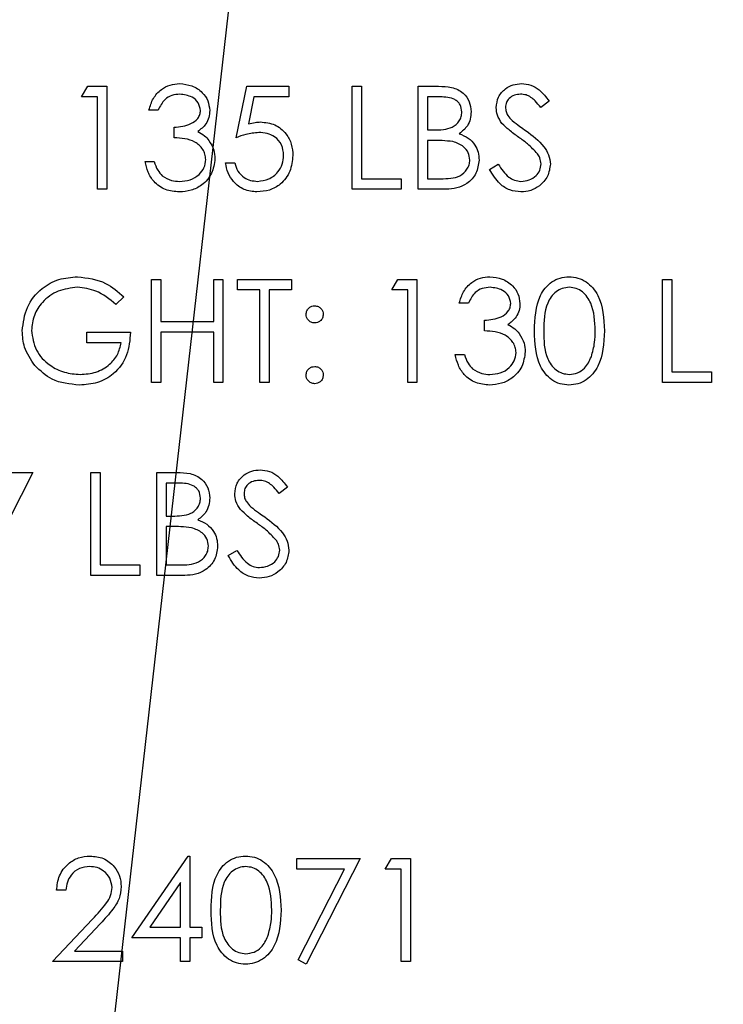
# Model space of a CAD drawing. Header units: inches. Extents: x 1880 to 2363, y -453 to -54.
# Tile 342 of 656: x 2040.766 to 2041.381, y -272.725 to -271.865. Entities that reach past the tile are written whole.
import ezdxf

# ---------------------------------------------------------------- set-up
doc = ezdxf.new("R2010")
doc.units = ezdxf.units.IN
doc.header["$LTSCALE"] = 0.5
doc.header["$MEASUREMENT"] = 0
doc.layers.add('DSS-M-S', color=53, linetype='Continuous')
doc.layers.add('SID-M-S', color=105, linetype='Continuous')

msp = doc.modelspace()

# ---------------------------------------------------------------- linework, layer by layer
at = {"layer": 'DSS-M-S', "linetype": 'Continuous', "lineweight": 25}
for p, q in [((2040.82038, -271.93201), (2040.82567, -271.92278)), ((2040.82567, -271.92278), (2040.84231, -271.92278)), ((2040.84231, -271.92278), (2040.84231, -272.01278)), ((2040.95538, -271.96778), (2040.96461, -271.92278)), ((2040.96461, -271.92278), (2041.00154, -271.92278)), ((2041.00154, -271.92278), (2041.00154, -271.93201)), ((2041.05692, -271.92278), (2041.065, -271.92278)), ((2041.05692, -272.01278), (2041.05692, -271.92278)), ((2041.065, -271.92278), (2041.065, -272.00355)), ((2041.11461, -271.92278), (2041.13218, -271.92278)), ((2041.11461, -272.01278), (2041.11461, -271.92278)), ((2040.83423, -271.93201), (2040.82038, -271.93201)), ((2040.83423, -272.01278), (2040.83423, -271.93201)), ((2040.97093, -271.93201), (2040.96608, -271.95568)), ((2041.00154, -271.93201), (2040.97093, -271.93201)), ((2041.12269, -271.93201), (2041.12269, -271.96085)), ((2041.13365, -271.93201), (2041.12269, -271.93201)), ((2041.22885, -271.9357), (2041.22154, -271.94124)), ((2040.88731, -271.94355), (2040.87923, -271.94355)), ((2040.90115, -271.96778), (2040.90115, -271.95855)), ((2041.12269, -271.96085), (2041.12812, -271.96085)), ((2041.12269, -271.97009), (2041.12269, -272.00355)), ((2041.12805, -271.97009), (2041.12269, -271.97009)), ((2040.87577, -271.98855), (2040.88385, -271.98855)), ((2040.94615, -271.9897), (2040.95423, -271.9897)), ((2041.17692, -271.99542), (2041.18453, -271.99085)), ((2041.065, -272.00355), (2041.09961, -272.00355)), ((2041.09961, -272.00355), (2041.09961, -272.01278)), ((2041.12269, -272.00355), (2041.13419, -272.00355)), ((2040.84231, -272.01278), (2040.83423, -272.01278)), ((2041.09961, -272.01278), (2041.05692, -272.01278)), ((2041.13895, -272.01278), (2041.11461, -272.01278)), ((2040.88154, -272.09153), (2040.88961, -272.09153)), ((2040.88154, -272.18153), (2040.88154, -272.09153)), ((2040.88961, -272.09153), (2040.88961, -272.12845)), ((2040.93577, -272.09153), (2040.94385, -272.09153)), ((2040.93577, -272.12845), (2040.93577, -272.09153)), ((2040.94385, -272.09153), (2040.94385, -272.18153)), ((2040.95654, -272.09153), (2041.00385, -272.09153)), ((2040.95654, -272.10076), (2040.95654, -272.09153)), ((2041.00385, -272.09153), (2041.00385, -272.10076)), ((2041.09154, -272.10076), (2041.09682, -272.09153)), ((2041.09682, -272.09153), (2041.11346, -272.09153)), ((2041.11346, -272.09153), (2041.11346, -272.18153)), ((2041.32808, -272.09153), (2041.33615, -272.09153)), ((2041.32808, -272.18153), (2041.32808, -272.09153)), ((2041.33615, -272.09153), (2041.33615, -272.1723)), ((2040.85731, -272.10689), (2040.85038, -272.11345)), ((2040.97615, -272.10076), (2040.95654, -272.10076)), ((2040.97615, -272.18153), (2040.97615, -272.10076)), ((2040.98423, -272.10076), (2040.98423, -272.18153)), ((2041.00385, -272.10076), (2040.98423, -272.10076)), ((2041.10538, -272.10076), (2041.09154, -272.10076)), ((2041.10538, -272.18153), (2041.10538, -272.10076)), ((2041.15846, -272.1123), (2041.15038, -272.1123)), ((2040.88961, -272.12845), (2040.93577, -272.12845)), ((2041.17231, -272.13653), (2041.17231, -272.1273)), ((2040.825, -272.13768), (2040.86308, -272.13768)), ((2040.825, -272.14691), (2040.825, -272.13768)), ((2040.88961, -272.13768), (2040.88961, -272.18153)), ((2040.93577, -272.13768), (2040.88961, -272.13768)), ((2040.93577, -272.18153), (2040.93577, -272.13768)), ((2040.855, -272.14691), (2040.825, -272.14691)), ((2041.14692, -272.1573), (2041.155, -272.1573)), ((2041.33615, -272.1723), (2041.37077, -272.1723)), ((2041.37077, -272.1723), (2041.37077, -272.18153)), ((2040.88961, -272.18153), (2040.88154, -272.18153)), ((2040.94385, -272.18153), (2040.93577, -272.18153)), ((2040.98423, -272.18153), (2040.97615, -272.18153)), ((2041.11346, -272.18153), (2041.10538, -272.18153)), ((2041.37077, -272.18153), (2041.32808, -272.18153)), ((2040.72231, -272.26028), (2040.77769, -272.26028)), ((2040.77769, -272.26028), (2040.73038, -272.35259)), ((2040.82846, -272.26028), (2040.83654, -272.26028)), ((2040.82846, -272.35028), (2040.82846, -272.26028)), ((2040.83654, -272.26028), (2040.83654, -272.34105)), ((2040.88615, -272.26028), (2040.90371, -272.26028)), ((2040.88615, -272.35028), (2040.88615, -272.26028)), ((2040.90519, -272.26951), (2040.89423, -272.26951)), ((2040.89423, -272.26951), (2040.89423, -272.29835)), ((2041.00038, -272.2732), (2040.99308, -272.27874)), ((2040.89423, -272.29835), (2040.89966, -272.29835)), ((2040.89423, -272.30759), (2040.89423, -272.34105)), ((2040.89958, -272.30759), (2040.89423, -272.30759)), ((2040.94846, -272.33292), (2040.95607, -272.32835)), ((2040.83654, -272.34105), (2040.87115, -272.34105)), ((2040.87115, -272.34105), (2040.87115, -272.35028)), ((2040.89423, -272.34105), (2040.90573, -272.34105)), ((2040.87115, -272.35028), (2040.82846, -272.35028)), ((2040.91049, -272.35028), (2040.88615, -272.35028)), ((2040.86423, -272.66701), (2040.91336, -272.59547)), ((2040.91336, -272.59547), (2040.915, -272.59547)), ((2040.915, -272.59547), (2040.915, -272.65778)), ((2041.00846, -272.59778), (2041.06385, -272.59778)), ((2041.00846, -272.60701), (2041.00846, -272.59778)), ((2041.06385, -272.59778), (2041.01654, -272.69009)), ((2041.08577, -272.60701), (2041.09105, -272.59778)), ((2041.09105, -272.59778), (2041.10769, -272.59778)), ((2041.10769, -272.59778), (2041.10769, -272.68778)), ((2041.05018, -272.60701), (2041.00846, -272.60701)), ((2041.00956, -272.68625), (2041.05018, -272.60701)), ((2041.09961, -272.60701), (2041.08577, -272.60701)), ((2041.09961, -272.68778), (2041.09961, -272.60701)), ((2040.90692, -272.61869), (2040.8801, -272.65778)), ((2040.90692, -272.65778), (2040.90692, -272.61869)), ((2040.80654, -272.62547), (2040.79846, -272.62547)), ((2040.795, -272.68778), (2040.8299, -272.65053)), ((2040.83679, -272.65451), (2040.81427, -272.67855)), ((2040.8801, -272.65778), (2040.90692, -272.65778)), ((2040.915, -272.65778), (2040.92538, -272.65778)), ((2040.92538, -272.65778), (2040.92538, -272.66701)), ((2040.90692, -272.66701), (2040.86423, -272.66701)), ((2040.90692, -272.68778), (2040.90692, -272.66701)), ((2040.915, -272.66701), (2040.915, -272.68778)), ((2040.92538, -272.66701), (2040.915, -272.66701)), ((2040.81427, -272.67855), (2040.85615, -272.67855)), ((2040.85615, -272.67855), (2040.85615, -272.68778)), ((2040.85615, -272.68778), (2040.795, -272.68778)), ((2040.915, -272.68778), (2040.90692, -272.68778)), ((2041.01654, -272.69009), (2041.00956, -272.68625)), ((2041.10769, -272.68778), (2041.09961, -272.68778))]:
    msp.add_line(p, q, dxfattribs=at)
for points, knots in [([(2040.87923, -271.94355), (2040.88027, -271.94009), (2040.88234, -271.93317), (2040.88922, -271.92552), (2040.89754, -271.92113), (2040.90319, -271.92069), (2040.90602, -271.92047)], [0, 0, 0, 0, 0.2802877, 0.5596797, 0.7797465, 1, 1, 1, 1]), ([(2040.90602, -271.92047), (2040.90967, -271.92086), (2040.91695, -271.92164), (2040.92567, -271.92743), (2040.9312, -271.93528), (2040.93194, -271.941), (2040.93231, -271.94385)], [0, 0, 0, 0, 0.280085, 0.559868, 0.780099, 1, 1, 1, 1]), ([(2041.13218, -271.92278), (2041.13603, -271.92286), (2041.1437, -271.92302), (2041.15385, -271.92761), (2041.15976, -271.93602), (2041.16043, -271.94206), (2041.16077, -271.94508)], [0, 0, 0, 0, 0.281317, 0.559922, 0.779935, 1, 1, 1, 1]), ([(2041.18269, -271.94147), (2041.18308, -271.93828), (2041.18386, -271.93189), (2041.19001, -271.92495), (2041.19736, -271.92111), (2041.20236, -271.92068), (2041.20487, -271.92047)], [0, 0, 0, 0, 0.279553, 0.558798, 0.779378, 1, 1, 1, 1]), ([(2041.20487, -271.92047), (2041.20764, -271.92074), (2041.21318, -271.92128), (2041.22185, -271.92658), (2041.22619, -271.93224), (2041.22885, -271.9357)], [0, 0, 0, 0, 0.2797499, 0.5595012, 1, 1, 1, 1]), ([(2040.90613, -271.9297), (2040.90379, -271.92989), (2040.89912, -271.93026), (2040.89168, -271.93476), (2040.88896, -271.94021), (2040.88731, -271.94355)], [0, 0, 0, 0, 0.280636, 0.560364, 1, 1, 1, 1]), ([(2040.92423, -271.94382), (2040.92377, -271.94146), (2040.92286, -271.93673), (2040.91597, -271.9309), (2040.90986, -271.93016), (2040.90613, -271.9297)], [0, 0, 0, 0, 0.278859, 0.560074, 1, 1, 1, 1]), ([(2041.15269, -271.94524), (2041.15243, -271.94303), (2041.15204, -271.93969), (2041.14919, -271.93626), (2041.14381, -271.93242), (2041.13816, -271.93219), (2041.13365, -271.93201)], [0, 0, 0, 0, 0.249284, 0.374925, 0.500645, 1, 1, 1, 1]), ([(2041.20397, -271.9297), (2041.20214, -271.92984), (2041.19849, -271.93012), (2041.19409, -271.93293), (2041.19121, -271.93678), (2041.19092, -271.93966), (2041.19077, -271.9411)], [0, 0, 0, 0, 0.280274, 0.559931, 0.77992, 1, 1, 1, 1]), ([(2041.22154, -271.94124), (2041.21999, -271.9393), (2041.21743, -271.93612), (2041.2132, -271.93227), (2041.20879, -271.93007), (2041.20558, -271.92983), (2041.20397, -271.9297)], [0, 0, 0, 0, 0.340409, 0.560482, 0.78018, 1, 1, 1, 1]), ([(2040.90115, -271.95855), (2040.90624, -271.95808), (2040.91386, -271.95737), (2040.92132, -271.95209), (2040.92387, -271.94761), (2040.92411, -271.94508), (2040.92423, -271.94382)], [0, 0, 0, 0, 0.4994185, 0.749016, 0.8745437, 1, 1, 1, 1]), ([(2040.93231, -271.94385), (2040.93216, -271.94593), (2040.93187, -271.95009), (2040.92863, -271.957), (2040.92439, -271.96033), (2040.9218, -271.96237)], [0, 0, 0, 0, 0.280508, 0.560792, 1, 1, 1, 1]), ([(2041.18772, -271.95518), (2041.18614, -271.95284), (2041.1833, -271.94867), (2041.18288, -271.94367), (2041.18269, -271.94147)], [0, 0, 0, 0, 0.55984, 1, 1, 1, 1]), ([(2041.19077, -271.9411), (2041.19087, -271.94235), (2041.19109, -271.94486), (2041.19303, -271.949), (2041.19531, -271.95131), (2041.1967, -271.95272)], [0, 0, 0, 0, 0.279946, 0.559774, 1, 1, 1, 1]), ([(2041.12812, -271.96085), (2041.13377, -271.96084), (2041.14084, -271.96082), (2041.14781, -271.95626), (2041.15052, -271.95313), (2041.15236, -271.94936), (2041.15258, -271.94662), (2041.15269, -271.94524)], [0, 0, 0, 0, 0.498607, 0.624009, 0.749401, 0.874736, 1, 1, 1, 1]), ([(2041.16077, -271.94508), (2041.16062, -271.9472), (2041.16031, -271.95145), (2041.15734, -271.95867), (2041.15301, -271.96212), (2041.15037, -271.96423)], [0, 0, 0, 0, 0.280867, 0.561527, 1, 1, 1, 1]), ([(2041.1967, -271.95272), (2041.19892, -271.95445), (2041.20289, -271.95753), (2041.20699, -271.96041), (2041.2088, -271.96168)], [0, 0, 0, 0, 0.559906, 1, 1, 1, 1]), ([(2040.96608, -271.95568), (2040.96802, -271.95514), (2040.9715, -271.95419), (2040.97509, -271.95401), (2040.97668, -271.95393)], [0, 0, 0, 0, 0.560064, 1, 1, 1, 1]), ([(2040.97668, -271.95393), (2040.98098, -271.95439), (2040.98958, -271.9553), (2040.99905, -271.9634), (2041.00431, -271.97326), (2041.00477, -271.98), (2041.005, -271.98337)], [0, 0, 0, 0, 0.279688, 0.559025, 0.779292, 1, 1, 1, 1]), ([(2041.20247, -271.96742), (2041.19954, -271.96534), (2041.1943, -271.96164), (2041.18973, -271.95715), (2041.18772, -271.95518)], [0, 0, 0, 0, 0.560413, 1, 1, 1, 1]), ([(2041.2088, -271.96168), (2041.21444, -271.96586), (2041.2223, -271.97168), (2041.22899, -271.98252), (2041.22966, -271.98799), (2041.23, -271.99073)], [0, 0, 0, 0, 0.560115, 0.780284, 1, 1, 1, 1]), ([(2040.92885, -271.98682), (2040.92871, -271.98525), (2040.92845, -271.98211), (2040.92565, -271.97643), (2040.91728, -271.96868), (2040.9076, -271.96814), (2040.90115, -271.96778)], [0, 0, 0, 0, 0.125587, 0.251191, 0.500605, 1, 1, 1, 1]), ([(2040.9218, -271.96237), (2040.92389, -271.96346), (2040.92764, -271.96542), (2040.93035, -271.96863), (2040.93155, -271.97005)], [0, 0, 0, 0, 0.5597945, 1, 1, 1, 1]), ([(2040.93155, -271.97005), (2040.93328, -271.9728), (2040.93636, -271.97773), (2040.93675, -271.9835), (2040.93692, -271.98604)], [0, 0, 0, 0, 0.559419, 1, 1, 1, 1]), ([(2040.97522, -271.96316), (2040.9714, -271.96356), (2040.96459, -271.96426), (2040.9582, -271.9667), (2040.95538, -271.96778)], [0, 0, 0, 0, 0.559416, 1, 1, 1, 1]), ([(2040.99692, -271.98303), (2040.99659, -271.97992), (2040.99592, -271.97369), (2040.98986, -271.96694), (2040.98252, -271.96359), (2040.97765, -271.9633), (2040.97522, -271.96316)], [0, 0, 0, 0, 0.279539, 0.558617, 0.779047, 1, 1, 1, 1]), ([(2041.14489, -271.97115), (2041.14175, -271.97076), (2041.13616, -271.97007), (2041.13053, -271.97008), (2041.12805, -271.97009)], [0, 0, 0, 0, 0.559734, 1, 1, 1, 1]), ([(2041.15037, -271.96423), (2041.15306, -271.96532), (2041.15845, -271.9675), (2041.16412, -271.97353), (2041.1672, -271.98041), (2041.16753, -271.98496), (2041.16769, -271.98723)], [0, 0, 0, 0, 0.280382, 0.559606, 0.779765, 1, 1, 1, 1]), ([(2041.2187, -271.98177), (2041.21592, -271.9788), (2041.21097, -271.9735), (2041.20507, -271.96928), (2041.20247, -271.96742)], [0, 0, 0, 0, 0.559496, 1, 1, 1, 1]), ([(2041.15961, -271.98723), (2041.15934, -271.98503), (2041.1588, -271.98061), (2041.1536, -271.97418), (2041.14819, -271.9723), (2041.14489, -271.97115)], [0, 0, 0, 0, 0.279944, 0.560429, 1, 1, 1, 1]), ([(2040.93692, -271.98604), (2040.93628, -271.99046), (2040.93499, -271.9993), (2040.92654, -272.009), (2040.91624, -272.01428), (2040.90927, -272.01482), (2040.90579, -272.01509)], [0, 0, 0, 0, 0.279304, 0.558838, 0.779277, 1, 1, 1, 1]), ([(2040.90593, -272.00585), (2040.90905, -272.00565), (2040.91528, -272.00523), (2040.92282, -272.00056), (2040.92794, -271.99415), (2040.92854, -271.98926), (2040.92885, -271.98682)], [0, 0, 0, 0, 0.2805991, 0.5601509, 0.7803026, 1, 1, 1, 1]), ([(2041.005, -271.98337), (2041.00447, -271.98804), (2041.00342, -271.99737), (2040.99533, -272.00823), (2040.98464, -272.01425), (2040.97729, -272.01481), (2040.97361, -272.01509)], [0, 0, 0, 0, 0.279864, 0.559271, 0.779424, 1, 1, 1, 1]), ([(2040.97408, -272.00585), (2040.97745, -272.00546), (2040.9842, -272.00467), (2040.99171, -271.99851), (2040.99629, -271.99099), (2040.99671, -271.98568), (2040.99692, -271.98303)], [0, 0, 0, 0, 0.279617, 0.559357, 0.779559, 1, 1, 1, 1]), ([(2041.13419, -272.00355), (2041.14008, -272.00354), (2041.14889, -272.00353), (2041.15665, -271.99662), (2041.15925, -271.9915), (2041.15949, -271.98865), (2041.15961, -271.98723)], [0, 0, 0, 0, 0.49936, 0.748736, 0.874399, 1, 1, 1, 1]), ([(2041.16769, -271.98723), (2041.16716, -271.99126), (2041.16609, -271.99934), (2041.15799, -272.00789), (2041.14846, -272.01224), (2041.14213, -272.0126), (2041.13895, -272.01278)], [0, 0, 0, 0, 0.279141, 0.558654, 0.779059, 1, 1, 1, 1]), ([(2041.22192, -271.9906), (2041.2217, -271.98881), (2041.22131, -271.9856), (2041.21949, -271.98294), (2041.2187, -271.98177)], [0, 0, 0, 0, 0.55899, 1, 1, 1, 1]), ([(2040.90579, -272.01509), (2040.90166, -272.01472), (2040.89341, -272.014), (2040.88367, -272.00709), (2040.87801, -271.998), (2040.87652, -271.9917), (2040.87577, -271.98855)], [0, 0, 0, 0, 0.279886, 0.558979, 0.779263, 1, 1, 1, 1]), ([(2040.88385, -271.98855), (2040.88467, -271.99116), (2040.88614, -271.99583), (2040.88944, -271.99941), (2040.89089, -272.00099)], [0, 0, 0, 0, 0.560694, 1, 1, 1, 1]), ([(2040.97361, -272.01509), (2040.96975, -272.01469), (2040.96204, -272.0139), (2040.95332, -272.00701), (2040.94792, -271.99862), (2040.94674, -271.99267), (2040.94615, -271.9897)], [0, 0, 0, 0, 0.279625, 0.559019, 0.77938, 1, 1, 1, 1]), ([(2040.95423, -271.9897), (2040.95493, -271.99224), (2040.95632, -271.99732), (2040.96181, -272.00246), (2040.96794, -272.00533), (2040.97203, -272.00568), (2040.97408, -272.00585)], [0, 0, 0, 0, 0.28005, 0.559166, 0.779583, 1, 1, 1, 1]), ([(2041.20429, -272.01509), (2041.20096, -272.01475), (2041.1943, -272.01409), (2041.18404, -272.0073), (2041.17962, -271.99993), (2041.17692, -271.99542)], [0, 0, 0, 0, 0.27988, 0.559666, 1, 1, 1, 1]), ([(2041.18453, -271.99085), (2041.18721, -271.99497), (2041.19093, -272.0007), (2041.19856, -272.00526), (2041.20238, -272.00566), (2041.20429, -272.00585)], [0, 0, 0, 0, 0.559321, 0.779782, 1, 1, 1, 1]), ([(2041.20429, -272.00585), (2041.20671, -272.00561), (2041.21155, -272.00513), (2041.21746, -272.00149), (2041.22121, -271.9963), (2041.22169, -271.9925), (2041.22192, -271.9906)], [0, 0, 0, 0, 0.2802764, 0.5601478, 0.7801531, 1, 1, 1, 1]), ([(2041.23, -271.99073), (2041.2295, -271.99441), (2041.22849, -272.00178), (2041.22129, -272.00962), (2041.21298, -272.01438), (2041.20719, -272.01485), (2041.20429, -272.01509)], [0, 0, 0, 0, 0.279183, 0.559085, 0.779446, 1, 1, 1, 1]), ([(2040.89089, -272.00099), (2040.89348, -272.0026), (2040.89811, -272.0055), (2040.90354, -272.00575), (2040.90593, -272.00585)], [0, 0, 0, 0, 0.558748, 1, 1, 1, 1]), ([(2040.76846, -272.13649), (2040.76935, -272.12944), (2040.77112, -272.11533), (2040.78407, -272.09951), (2040.80021, -272.09056), (2040.81131, -272.08967), (2040.81687, -272.08922)], [0, 0, 0, 0, 0.27959, 0.559072, 0.779411, 1, 1, 1, 1]), ([(2040.81687, -272.08922), (2040.82543, -272.09029), (2040.84077, -272.0922), (2040.85224, -272.10239), (2040.85731, -272.10689)], [0, 0, 0, 0, 0.558579, 1, 1, 1, 1]), ([(2041.15038, -272.1123), (2041.15142, -272.10884), (2041.15349, -272.10192), (2041.16037, -272.09427), (2041.16869, -272.08988), (2041.17435, -272.08944), (2041.17718, -272.08922)], [0, 0, 0, 0, 0.280288, 0.55968, 0.779747, 1, 1, 1, 1]), ([(2041.17718, -272.08922), (2041.18082, -272.08961), (2041.1881, -272.09039), (2041.19682, -272.09618), (2041.20236, -272.10403), (2041.20309, -272.10975), (2041.20346, -272.1126)], [0, 0, 0, 0, 0.280085, 0.559868, 0.780099, 1, 1, 1, 1]), ([(2041.21615, -272.13656), (2041.2165, -272.12582), (2041.21694, -272.11237), (2041.22532, -272.09885), (2041.23117, -272.09348), (2041.23835, -272.08986), (2041.24361, -272.08943), (2041.24624, -272.08922)], [0, 0, 0, 0, 0.498702, 0.624177, 0.749467, 0.874745, 1, 1, 1, 1]), ([(2041.24624, -272.08922), (2041.24889, -272.08943), (2041.25419, -272.08986), (2041.26385, -272.09455), (2041.27601, -272.10957), (2041.27679, -272.12576), (2041.27731, -272.13656)], [0, 0, 0, 0, 0.1256, 0.251197, 0.500581, 1, 1, 1, 1]), ([(2040.8166, -272.09845), (2040.81091, -272.09914), (2040.79952, -272.10053), (2040.78623, -272.11014), (2040.77806, -272.12269), (2040.77704, -272.13165), (2040.77654, -272.13613)], [0, 0, 0, 0, 0.279847, 0.559555, 0.779847, 1, 1, 1, 1]), ([(2040.85038, -272.11345), (2040.84482, -272.10887), (2040.83488, -272.1007), (2040.82219, -272.09914), (2040.8166, -272.09845)], [0, 0, 0, 0, 0.55984, 1, 1, 1, 1]), ([(2041.17728, -272.09845), (2041.17494, -272.09864), (2041.17027, -272.09901), (2041.16283, -272.10351), (2041.16012, -272.10896), (2041.15846, -272.1123)], [0, 0, 0, 0, 0.280636, 0.560364, 1, 1, 1, 1]), ([(2041.19538, -272.11257), (2041.19493, -272.11021), (2041.19401, -272.10548), (2041.18712, -272.09965), (2041.18101, -272.09891), (2041.17728, -272.09845)], [0, 0, 0, 0, 0.278859, 0.560074, 1, 1, 1, 1]), ([(2041.24651, -272.09845), (2041.24445, -272.09866), (2041.24032, -272.09907), (2041.23485, -272.10223), (2041.23048, -272.10666), (2041.22453, -272.11762), (2041.22436, -272.12813), (2041.22423, -272.13653)], [0, 0, 0, 0, 0.125139, 0.250418, 0.375519, 0.500847, 1, 1, 1, 1]), ([(2041.26923, -272.13653), (2041.2689, -272.12817), (2041.2684, -272.11565), (2041.25997, -272.10328), (2041.25269, -272.0991), (2041.24857, -272.09867), (2041.24651, -272.09845)], [0, 0, 0, 0, 0.500072, 0.749021, 0.874598, 1, 1, 1, 1]), ([(2041.01654, -272.1221), (2041.01667, -272.121), (2041.01695, -272.11879), (2041.01898, -272.11635), (2041.02144, -272.11485), (2041.02317, -272.11469), (2041.02404, -272.1146)], [0, 0, 0, 0, 0.279585, 0.559454, 0.779697, 1, 1, 1, 1]), ([(2041.02404, -272.1146), (2041.02515, -272.11473), (2041.02737, -272.11498), (2041.02979, -272.11705), (2041.03133, -272.11949), (2041.03147, -272.12123), (2041.03154, -272.1221)], [0, 0, 0, 0, 0.279602, 0.559212, 0.779475, 1, 1, 1, 1]), ([(2041.17231, -272.1273), (2041.17739, -272.12683), (2041.18502, -272.12612), (2041.19247, -272.12084), (2041.19502, -272.11636), (2041.19526, -272.11383), (2041.19538, -272.11257)], [0, 0, 0, 0, 0.499418, 0.749016, 0.874544, 1, 1, 1, 1]), ([(2041.20346, -272.1126), (2041.20331, -272.11468), (2041.20302, -272.11884), (2041.19978, -272.12575), (2041.19554, -272.12908), (2041.19295, -272.13112)], [0, 0, 0, 0, 0.2805082, 0.5607923, 1, 1, 1, 1]), ([(2041.02404, -272.1296), (2041.02293, -272.12948), (2041.02072, -272.12922), (2041.01827, -272.12717), (2041.01677, -272.12471), (2041.01661, -272.12297), (2041.01654, -272.1221)], [0, 0, 0, 0, 0.279647, 0.559299, 0.779615, 1, 1, 1, 1]), ([(2041.03154, -272.1221), (2041.03141, -272.12321), (2041.03117, -272.12543), (2041.0291, -272.12787), (2041.02665, -272.12939), (2041.02491, -272.12953), (2041.02404, -272.1296)], [0, 0, 0, 0, 0.279517, 0.559326, 0.779544, 1, 1, 1, 1]), ([(2041.19295, -272.13112), (2041.19505, -272.13221), (2041.19879, -272.13417), (2041.20151, -272.13738), (2041.2027, -272.1388)], [0, 0, 0, 0, 0.559795, 1, 1, 1, 1]), ([(2040.77949, -272.16682), (2040.77594, -272.16167), (2040.76959, -272.15247), (2040.76881, -272.14138), (2040.76846, -272.13649)], [0, 0, 0, 0, 0.559317, 1, 1, 1, 1]), ([(2040.77654, -272.13613), (2040.77746, -272.14208), (2040.7793, -272.15399), (2040.79124, -272.16657), (2040.80512, -272.17349), (2040.8145, -272.17423), (2040.81919, -272.1746)], [0, 0, 0, 0, 0.279061, 0.558584, 0.779236, 1, 1, 1, 1]), ([(2040.86308, -272.13768), (2040.86252, -272.14448), (2040.86142, -272.15804), (2040.85003, -272.17408), (2040.83447, -272.18274), (2040.82382, -272.18347), (2040.81849, -272.18384)], [0, 0, 0, 0, 0.280351, 0.559367, 0.779371, 1, 1, 1, 1]), ([(2041.2, -272.15557), (2041.19987, -272.154), (2041.19961, -272.15086), (2041.1968, -272.14518), (2041.18843, -272.13743), (2041.17876, -272.13689), (2041.17231, -272.13653)], [0, 0, 0, 0, 0.125587, 0.251191, 0.500605, 1, 1, 1, 1]), ([(2041.2027, -272.1388), (2041.20443, -272.14155), (2041.20751, -272.14648), (2041.2079, -272.15225), (2041.20808, -272.15479)], [0, 0, 0, 0, 0.559419, 1, 1, 1, 1]), ([(2041.24624, -272.18384), (2041.24362, -272.18362), (2041.23836, -272.18319), (2041.22881, -272.17848), (2041.21698, -272.16336), (2041.21649, -272.14729), (2041.21615, -272.13656)], [0, 0, 0, 0, 0.125551, 0.25109, 0.50025, 1, 1, 1, 1]), ([(2041.22423, -272.13653), (2041.2243, -272.14494), (2041.2244, -272.15754), (2041.23304, -272.16982), (2041.24034, -272.17394), (2041.24446, -272.17438), (2041.24651, -272.1746)], [0, 0, 0, 0, 0.500291, 0.749086, 0.874606, 1, 1, 1, 1]), ([(2041.27731, -272.13656), (2041.2768, -272.14737), (2041.27605, -272.16356), (2041.26382, -272.17848), (2041.25418, -272.18319), (2041.24889, -272.18362), (2041.24624, -272.18384)], [0, 0, 0, 0, 0.499407, 0.748743, 0.874372, 1, 1, 1, 1]), ([(2041.26582, -272.15915), (2041.26697, -272.15501), (2041.26902, -272.14759), (2041.26917, -272.13991), (2041.26923, -272.13653)], [0, 0, 0, 0, 0.559599, 1, 1, 1, 1]), ([(2040.81919, -272.1746), (2040.82384, -272.17425), (2040.83312, -272.17354), (2040.84452, -272.16685), (2040.85242, -272.1576), (2040.85414, -272.15047), (2040.855, -272.14691)], [0, 0, 0, 0, 0.280254, 0.559912, 0.779941, 1, 1, 1, 1]), ([(2041.17694, -272.18384), (2041.17281, -272.18347), (2041.16456, -272.18275), (2041.15482, -272.17584), (2041.14916, -272.16675), (2041.14767, -272.16045), (2041.14692, -272.1573)], [0, 0, 0, 0, 0.279886, 0.558979, 0.779263, 1, 1, 1, 1]), ([(2041.155, -272.1573), (2041.15582, -272.15991), (2041.15729, -272.16458), (2041.1606, -272.16816), (2041.16205, -272.16974)], [0, 0, 0, 0, 0.560694, 1, 1, 1, 1]), ([(2041.20808, -272.15479), (2041.20743, -272.15921), (2041.20614, -272.16805), (2041.19769, -272.17775), (2041.1874, -272.18303), (2041.18043, -272.18357), (2041.17694, -272.18384)], [0, 0, 0, 0, 0.279304, 0.558838, 0.779277, 1, 1, 1, 1]), ([(2041.17708, -272.1746), (2041.18021, -272.1744), (2041.18644, -272.17398), (2041.19398, -272.16931), (2041.19909, -272.1629), (2041.1997, -272.15801), (2041.2, -272.15557)], [0, 0, 0, 0, 0.280599, 0.560151, 0.780303, 1, 1, 1, 1]), ([(2041.24651, -272.1746), (2041.24897, -272.1743), (2041.25389, -272.17368), (2041.26149, -272.16854), (2041.26418, -272.16271), (2041.26582, -272.15915)], [0, 0, 0, 0, 0.280257, 0.560781, 1, 1, 1, 1]), ([(2040.81849, -272.18384), (2040.81009, -272.18307), (2040.79506, -272.1817), (2040.78425, -272.17137), (2040.77949, -272.16682)], [0, 0, 0, 0, 0.559617, 1, 1, 1, 1]), ([(2041.01654, -272.17518), (2041.01667, -272.17408), (2041.01693, -272.17186), (2041.01897, -272.16941), (2041.02143, -272.16791), (2041.02317, -272.16776), (2041.02404, -272.16768)], [0, 0, 0, 0, 0.279576, 0.559284, 0.779552, 1, 1, 1, 1]), ([(2041.02404, -272.16768), (2041.02515, -272.16781), (2041.02737, -272.16806), (2041.02979, -272.17012), (2041.03133, -272.17257), (2041.03147, -272.17431), (2041.03154, -272.17518)], [0, 0, 0, 0, 0.279602, 0.559212, 0.779475, 1, 1, 1, 1]), ([(2041.02404, -272.18268), (2041.02293, -272.18255), (2041.02073, -272.18227), (2041.01829, -272.18024), (2041.01678, -272.17778), (2041.01662, -272.17605), (2041.01654, -272.17518)], [0, 0, 0, 0, 0.279581, 0.559143, 0.779575, 1, 1, 1, 1]), ([(2041.03154, -272.17518), (2041.03141, -272.17629), (2041.03115, -272.1785), (2041.0291, -272.18094), (2041.02664, -272.18245), (2041.02491, -272.1826), (2041.02404, -272.18268)], [0, 0, 0, 0, 0.279469, 0.559358, 0.779674, 1, 1, 1, 1]), ([(2041.16205, -272.16974), (2041.16464, -272.17135), (2041.16926, -272.17425), (2041.17469, -272.1745), (2041.17708, -272.1746)], [0, 0, 0, 0, 0.558748, 1, 1, 1, 1]), ([(2040.90371, -272.26028), (2040.90757, -272.26036), (2040.91524, -272.26052), (2040.92539, -272.26511), (2040.93129, -272.27352), (2040.93197, -272.27956), (2040.93231, -272.28258)], [0, 0, 0, 0, 0.281317, 0.559922, 0.779935, 1, 1, 1, 1]), ([(2040.95423, -272.27897), (2040.95462, -272.27578), (2040.9554, -272.26939), (2040.96155, -272.26245), (2040.9689, -272.25861), (2040.9739, -272.25818), (2040.97641, -272.25797)], [0, 0, 0, 0, 0.279553, 0.558798, 0.779378, 1, 1, 1, 1]), ([(2040.97641, -272.25797), (2040.97918, -272.25824), (2040.98472, -272.25878), (2040.99339, -272.26408), (2040.99773, -272.26974), (2041.00038, -272.2732)], [0, 0, 0, 0, 0.27975, 0.559501, 1, 1, 1, 1]), ([(2040.92423, -272.28274), (2040.92397, -272.28053), (2040.92357, -272.27719), (2040.92073, -272.27376), (2040.91535, -272.26992), (2040.9097, -272.26969), (2040.90519, -272.26951)], [0, 0, 0, 0, 0.249284, 0.374925, 0.500645, 1, 1, 1, 1]), ([(2040.9755, -272.2672), (2040.97368, -272.26734), (2040.97003, -272.26762), (2040.96563, -272.27043), (2040.96275, -272.27428), (2040.96245, -272.27716), (2040.96231, -272.2786)], [0, 0, 0, 0, 0.280274, 0.559931, 0.77992, 1, 1, 1, 1]), ([(2040.99308, -272.27874), (2040.99153, -272.2768), (2040.98897, -272.27362), (2040.98474, -272.26977), (2040.98033, -272.26757), (2040.97711, -272.26733), (2040.9755, -272.2672)], [0, 0, 0, 0, 0.340409, 0.560482, 0.78018, 1, 1, 1, 1]), ([(2040.95926, -272.29268), (2040.95767, -272.29034), (2040.95484, -272.28617), (2040.95442, -272.28117), (2040.95423, -272.27897)], [0, 0, 0, 0, 0.55984, 1, 1, 1, 1]), ([(2040.96231, -272.2786), (2040.96241, -272.27985), (2040.96262, -272.28236), (2040.96457, -272.2865), (2040.96685, -272.28881), (2040.96824, -272.29022)], [0, 0, 0, 0, 0.279946, 0.559774, 1, 1, 1, 1]), ([(2040.89966, -272.29835), (2040.90531, -272.29834), (2040.91238, -272.29832), (2040.91935, -272.29376), (2040.92206, -272.29063), (2040.9239, -272.28686), (2040.92412, -272.28412), (2040.92423, -272.28274)], [0, 0, 0, 0, 0.4986071, 0.6240085, 0.7494012, 0.8747358, 1, 1, 1, 1]), ([(2040.93231, -272.28258), (2040.93215, -272.2847), (2040.93185, -272.28895), (2040.92888, -272.29617), (2040.92455, -272.29962), (2040.9219, -272.30173)], [0, 0, 0, 0, 0.280867, 0.561527, 1, 1, 1, 1]), ([(2040.97401, -272.30492), (2040.97107, -272.30284), (2040.96584, -272.29914), (2040.96127, -272.29465), (2040.95926, -272.29268)], [0, 0, 0, 0, 0.560413, 1, 1, 1, 1]), ([(2040.96824, -272.29022), (2040.97046, -272.29195), (2040.97442, -272.29503), (2040.97853, -272.29791), (2040.98034, -272.29918)], [0, 0, 0, 0, 0.559906, 1, 1, 1, 1]), ([(2040.9219, -272.30173), (2040.9246, -272.30282), (2040.92998, -272.305), (2040.93566, -272.31103), (2040.93873, -272.31791), (2040.93906, -272.32246), (2040.93923, -272.32473)], [0, 0, 0, 0, 0.280382, 0.559606, 0.779765, 1, 1, 1, 1]), ([(2040.99023, -272.31927), (2040.98746, -272.3163), (2040.9825, -272.311), (2040.97661, -272.30678), (2040.97401, -272.30492)], [0, 0, 0, 0, 0.559496, 1, 1, 1, 1]), ([(2040.98034, -272.29918), (2040.98598, -272.30336), (2040.99384, -272.30918), (2041.00053, -272.32002), (2041.0012, -272.32549), (2041.00154, -272.32823)], [0, 0, 0, 0, 0.560115, 0.780284, 1, 1, 1, 1]), ([(2040.91642, -272.30865), (2040.91329, -272.30826), (2040.9077, -272.30757), (2040.90207, -272.30758), (2040.89958, -272.30759)], [0, 0, 0, 0, 0.559734, 1, 1, 1, 1]), ([(2040.93115, -272.32473), (2040.93088, -272.32253), (2040.93034, -272.31811), (2040.92514, -272.31168), (2040.91973, -272.3098), (2040.91642, -272.30865)], [0, 0, 0, 0, 0.279944, 0.560429, 1, 1, 1, 1]), ([(2040.99346, -272.3281), (2040.99324, -272.32631), (2040.99284, -272.3231), (2040.99103, -272.32044), (2040.99023, -272.31927)], [0, 0, 0, 0, 0.5589902, 1, 1, 1, 1]), ([(2040.90573, -272.34105), (2040.91161, -272.34104), (2040.92043, -272.34103), (2040.92819, -272.33412), (2040.93079, -272.329), (2040.93103, -272.32615), (2040.93115, -272.32473)], [0, 0, 0, 0, 0.49936, 0.748736, 0.874399, 1, 1, 1, 1]), ([(2040.93923, -272.32473), (2040.9387, -272.32876), (2040.93763, -272.33684), (2040.92953, -272.34539), (2040.92, -272.34974), (2040.91366, -272.3501), (2040.91049, -272.35028)], [0, 0, 0, 0, 0.279141, 0.558654, 0.779059, 1, 1, 1, 1]), ([(2040.95607, -272.32835), (2040.95874, -272.33247), (2040.96247, -272.3382), (2040.9701, -272.34276), (2040.97392, -272.34316), (2040.97583, -272.34335)], [0, 0, 0, 0, 0.559321, 0.779782, 1, 1, 1, 1]), ([(2040.97583, -272.34335), (2040.97825, -272.34311), (2040.98308, -272.34263), (2040.98899, -272.33899), (2040.99275, -272.3338), (2040.99322, -272.33), (2040.99346, -272.3281)], [0, 0, 0, 0, 0.280276, 0.560148, 0.780153, 1, 1, 1, 1]), ([(2041.00154, -272.32823), (2041.00104, -272.33191), (2041.00003, -272.33928), (2040.99283, -272.34712), (2040.98452, -272.35188), (2040.97873, -272.35235), (2040.97583, -272.35259)], [0, 0, 0, 0, 0.279183, 0.559085, 0.779446, 1, 1, 1, 1]), ([(2040.97583, -272.35259), (2040.9725, -272.35225), (2040.96584, -272.35159), (2040.95558, -272.3448), (2040.95116, -272.33743), (2040.94846, -272.33292)], [0, 0, 0, 0, 0.27988, 0.559666, 1, 1, 1, 1]), ([(2040.79846, -272.62547), (2040.79899, -272.6211), (2040.80003, -272.61235), (2040.80771, -272.60236), (2040.81748, -272.59635), (2040.82437, -272.59576), (2040.82781, -272.59547)], [0, 0, 0, 0, 0.280029, 0.559515, 0.779668, 1, 1, 1, 1]), ([(2040.82781, -272.59547), (2040.83183, -272.59584), (2040.83984, -272.59659), (2040.84875, -272.60392), (2040.85415, -272.61282), (2040.85472, -272.61909), (2040.855, -272.62223)], [0, 0, 0, 0, 0.27989, 0.559224, 0.779582, 1, 1, 1, 1]), ([(2040.93346, -272.64281), (2040.93381, -272.63207), (2040.93425, -272.61862), (2040.94263, -272.6051), (2040.94847, -272.59973), (2040.95566, -272.59611), (2040.96092, -272.59568), (2040.96355, -272.59547)], [0, 0, 0, 0, 0.498702, 0.624177, 0.749467, 0.874745, 1, 1, 1, 1]), ([(2040.96355, -272.59547), (2040.9662, -272.59568), (2040.9715, -272.59611), (2040.98115, -272.6008), (2040.99332, -272.61582), (2040.9941, -272.63201), (2040.99461, -272.64281)], [0, 0, 0, 0, 0.1256, 0.251197, 0.500581, 1, 1, 1, 1]), ([(2040.8274, -272.6047), (2040.82432, -272.60501), (2040.81818, -272.60564), (2040.81124, -272.61125), (2040.80749, -272.6183), (2040.80686, -272.62308), (2040.80654, -272.62547)], [0, 0, 0, 0, 0.279699, 0.558847, 0.779176, 1, 1, 1, 1]), ([(2040.84692, -272.62295), (2040.84654, -272.62016), (2040.84579, -272.61459), (2040.84029, -272.6087), (2040.83397, -272.6052), (2040.82959, -272.60487), (2040.8274, -272.6047)], [0, 0, 0, 0, 0.2791258, 0.5589784, 0.77935, 1, 1, 1, 1]), ([(2040.96382, -272.6047), (2040.96176, -272.60491), (2040.95763, -272.60532), (2040.95216, -272.60848), (2040.94779, -272.61291), (2040.94184, -272.62387), (2040.94167, -272.63438), (2040.94154, -272.64278)], [0, 0, 0, 0, 0.125139, 0.250418, 0.375519, 0.500847, 1, 1, 1, 1]), ([(2040.98654, -272.64278), (2040.9862, -272.63442), (2040.98571, -272.6219), (2040.97728, -272.60953), (2040.97, -272.60535), (2040.96588, -272.60492), (2040.96382, -272.6047)], [0, 0, 0, 0, 0.500072, 0.749021, 0.874598, 1, 1, 1, 1]), ([(2040.8299, -272.65053), (2040.83422, -272.64609), (2040.84023, -272.6399), (2040.8462, -272.6303), (2040.84668, -272.62539), (2040.84692, -272.62295)], [0, 0, 0, 0, 0.5607172, 0.7805321, 1, 1, 1, 1]), ([(2040.855, -272.62223), (2040.85463, -272.62579), (2040.8539, -272.63294), (2040.84671, -272.64373), (2040.84055, -272.65042), (2040.83679, -272.65451)], [0, 0, 0, 0, 0.279288, 0.559154, 1, 1, 1, 1]), ([(2040.96355, -272.69009), (2040.96092, -272.68987), (2040.95567, -272.68944), (2040.94611, -272.68473), (2040.93429, -272.66961), (2040.93379, -272.65354), (2040.93346, -272.64281)], [0, 0, 0, 0, 0.125551, 0.25109, 0.50025, 1, 1, 1, 1]), ([(2040.94154, -272.64278), (2040.9416, -272.65119), (2040.9417, -272.66379), (2040.95035, -272.67607), (2040.95764, -272.68019), (2040.96176, -272.68063), (2040.96382, -272.68085)], [0, 0, 0, 0, 0.500291, 0.749086, 0.874606, 1, 1, 1, 1]), ([(2040.99461, -272.64281), (2040.99411, -272.65362), (2040.99336, -272.66981), (2040.98112, -272.68473), (2040.97149, -272.68944), (2040.9662, -272.68987), (2040.96355, -272.69009)], [0, 0, 0, 0, 0.4994065, 0.7487427, 0.8743724, 1, 1, 1, 1]), ([(2040.98313, -272.6654), (2040.98428, -272.66126), (2040.98633, -272.65384), (2040.98647, -272.64616), (2040.98654, -272.64278)], [0, 0, 0, 0, 0.559599, 1, 1, 1, 1]), ([(2040.96382, -272.68085), (2040.96628, -272.68055), (2040.9712, -272.67993), (2040.9788, -272.67479), (2040.98149, -272.66896), (2040.98313, -272.6654)], [0, 0, 0, 0, 0.280257, 0.560781, 1, 1, 1, 1])]:
    msp.add_open_spline(points, degree=3, knots=knots, dxfattribs=at)
at = {"layer": 'SID-M-S'}
msp.add_line((2041.57396, -266.34363), (2040.70372, -274.01687), dxfattribs=at)

doc.saveas('drawing.dxf')
